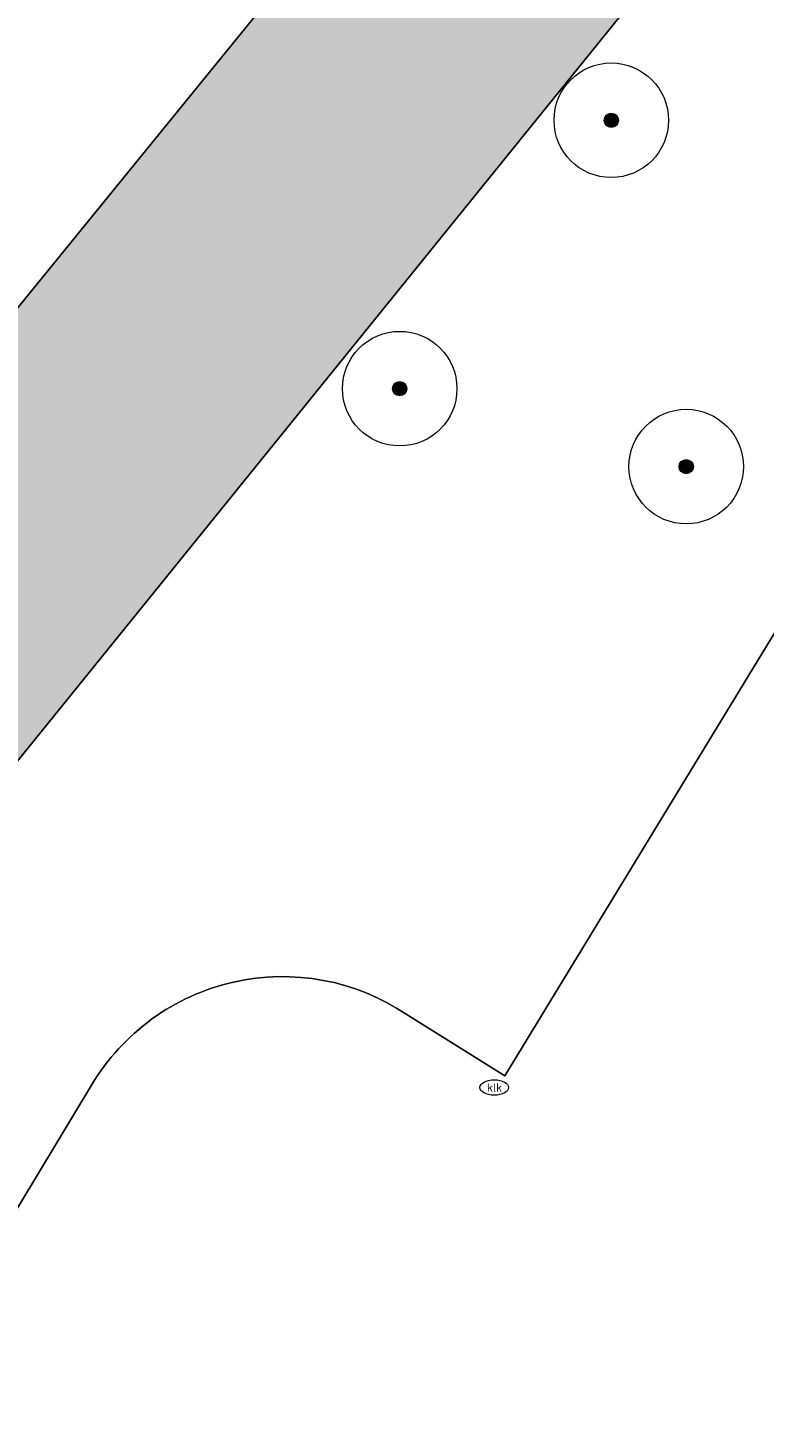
# Model space of a CAD drawing. Header units: metres. Extents: x 125349 to 128236, y 501602 to 503797.
# Tile 402 of 656: x 127166 to 127179, y 502178 to 502202. Entities that reach past the tile are written whole.
import ezdxf
from ezdxf.enums import TextEntityAlignment as Align

# ---------------------------------------------------------------- set-up
doc = ezdxf.new("R2010")
doc.units = ezdxf.units.M
doc.layers.get('0').update_dxf_attribs({"linetype": 'CONTINUOUS'})
for name, color, linetype, lineweight in [('B-WE-GR-BOOM-S-500', 90, 'CONTINUOUS', 18), ('B-WE-IE-MEUBILAIR-S', 7, 'CONTINUOUS', 18), ('B-WE-OG-TERREIN_BEGROEID-GV', 7, 'CONTINUOUS', 18), ('B-WE-OG-WATER-GV', 130, 'CONTINUOUS', 18), ('B-WE-VH-OPENVERHARDING_BETONSTRAATSTEEN-GV', 90, 'CONTINUOUS', 18)]:
    doc.layers.add(name, color=color, linetype=linetype, lineweight=lineweight)
doc.layers.add('B-WE-OG-WATER-V', color=7, linetype='CONTINUOUS', lineweight=18, true_color=0xbee8ff)
doc.styles.add('NLCS-ISO', font='NLCS-ISO.ttf')

# ---------------------------------------------------------------- blocks, each defined once
blk = doc.blocks.new('SIE-MEUBILAIR_PUT_KOLK-SO')
blk.add_ellipse((0, 0), major_axis=(1.25, 0), ratio=0.54)
at = {"style": 'NLCS-ISO'}
blk.add_text('klk', height=0.75, dxfattribs=at).set_placement((0.03, 0), align=Align.MIDDLE_CENTER)
blk = doc.blocks.new('SGR-BOOM_01-SO')
at = {"linetype": 'ByBlock', "lineweight": 18}
h = blk.add_hatch(color=0, dxfattribs=at)
h.dxf.hatch_style = 1
edge = h.paths.add_edge_path()
edge.add_arc((0, 0), 0.25, 0, 360)
at = {"color": 0, "linetype": 'ByBlock', "lineweight": 18}
for radius in [2, 0.25]:
    blk.add_circle((0, 0), radius, dxfattribs=at)

msp = doc.modelspace()

# ---------------------------------------------------------------- hatches: boundary and pattern name
at = {"layer": 'B-WE-OG-WATER-V'}
h = msp.add_hatch(color=256, dxfattribs=at)
edge = h.paths.add_edge_path()
edge.add_line((127191.545, 502221.807), (127210.939, 502246.276))
edge.add_line((127210.939, 502246.276), (127213.232, 502246.985))
edge.add_line((127213.232, 502246.985), (127215.506, 502250.665))
edge.add_line((127215.506, 502250.665), (127214.148, 502251.511))
edge.add_line((127214.148, 502251.511), (127214.147, 502252.13))
edge.add_line((127214.147, 502252.13), (127215.253, 502253.522))
edge.add_line((127215.253, 502253.522), (127214.006, 502254.432))
edge.add_line((127214.006, 502254.432), (127213.075, 502255.111))
edge.add_arc((127212.938, 502254.299), 0.824, 80.4311, 147.0307)
edge.add_line((127212.247, 502254.747), (127209.393, 502251.905))
edge.add_line((127209.393, 502251.905), (127204.161, 502245.463))
edge.add_line((127204.161, 502245.463), (127182.632, 502218.234))
edge.add_line((127182.632, 502218.234), (127157.624, 502187.525))
edge.add_line((127157.624, 502187.525), (127146.256, 502172.651))
edge.add_line((127146.256, 502172.651), (127135.975, 502158.146))
edge.add_arc((127137.71, 502157.436), 1.874, 157.7433, 195.0922)
edge.add_arc((127137.891, 502157.532), 2.075, 196.3584, 225.4749)
edge.add_arc((127138.853, 502159.147), 3.926, 232.0014, 240.672)
edge.add_arc((127138.998, 502159.368), 4.19, 240.4201, 255.1447)
edge.add_arc((127138.818, 502157.369), 2.238, 246.4475, 283.0085)
edge.add_arc((127138.835, 502157.367), 2.232, 282.5968, 322.1302)
edge.add_line((127140.597, 502155.997), (127142.878, 502159.533))
edge.add_line((127142.878, 502159.533), (127156.39, 502178.033))
edge.add_line((127156.39, 502178.033), (127181.388, 502208.91))
edge.add_arc((127192.36, 502199.86), 14.223, 129.4585, 140.4821, ccw=False)
edge.add_arc((127192.445, 502199.726), 14.381, 119.8299, 129.3819, ccw=False)
edge.add_arc((127186.42, 502208.364), 3.999, 83.3037, 106.3782, ccw=False)
edge.add_arc((127185.87, 502214.764), 2.632, 292.6967, 331.0709)
edge.add_arc((127186.39, 502214.18), 1.913, 338.8735, 389.8384)
edge.add_arc((127209.344, 502216.12), 21.318, 179.2339, 182.6563, ccw=False)
edge.add_arc((127192.395, 502215.852), 4.402, 149.048, 172.7811, ccw=False)
edge.add_line((127188.62, 502218.116), (127189.149, 502218.783))
edge.add_line((127189.149, 502218.783), (127191.545, 502221.807))

# ---------------------------------------------------------------- linework, layer by layer
at = {"layer": 'B-WE-OG-TERREIN_BEGROEID-GV', "flags": 128}
for points in [[(127135.975, 502158.146), (127146.256, 502172.651), (127157.624, 502187.525), (127182.632, 502218.234), (127204.161, 502245.463), (127209.393, 502251.905), (127212.247, 502254.747)], [(127172.342, 502184.929), (127174.071, 502183.85), (127179.667, 502193.033), (127180.905, 502192.268), (127192.14, 502210.793), (127192.206, 502210.9), (127188.174, 502213.491)], [(127181.388, 502208.91), (127156.39, 502178.033), (127142.878, 502159.533), (127140.597, 502155.997)], [(127107.257, 502077.928), (127105.744, 502078.725), (127117.936, 502098.848), (127120.309, 502102.812), (127119.149, 502107.334), (127126.25, 502119.266), (127127.654, 502118.458), (127137.095, 502134.115), (127137.14, 502134.188), (127137.056, 502134.237), (127149.987, 502155.716), (127157.814, 502168.704), (127158.441, 502169.743), (127166.848, 502183.689)]]:
    msp.add_lwpolyline(points, dxfattribs=at)
at = {"layer": 'B-WE-OG-TERREIN_BEGROEID-GV'}
msp.add_lwpolyline([(127166.848, 502183.689, -0.429188), (127172.342, 502184.929)], format="xyb", dxfattribs=at)
at = {"layer": 'B-WE-OG-WATER-GV', "flags": 128}
for points in [[(127212.247, 502254.747), (127209.393, 502251.905), (127204.161, 502245.463), (127182.632, 502218.234), (127157.624, 502187.525), (127146.256, 502172.651), (127135.975, 502158.146)], [(127140.597, 502155.997), (127142.878, 502159.533), (127156.39, 502178.033), (127181.388, 502208.91)]]:
    msp.add_lwpolyline(points, dxfattribs=at)
at = {"layer": 'B-WE-VH-OPENVERHARDING_BETONSTRAATSTEEN-GV', "flags": 128}
for points in [[(127180.334, 502183.262), (127181.523, 502185.233), (127181.659, 502185.157), (127181.936, 502185.614), (127194.251, 502205.952), (127193.719, 502206.266), (127195.309, 502208.879), (127194.684, 502209.257), (127193.626, 502207.494), (127191.504, 502208.767), (127192.561, 502210.539), (127192.304, 502210.694), (127192.14, 502210.793), (127180.905, 502192.268), (127179.667, 502193.033), (127174.071, 502183.85), (127172.342, 502184.929)], [(127166.848, 502183.689), (127158.441, 502169.743), (127167.594, 502164.119)]]:
    msp.add_lwpolyline(points, dxfattribs=at)
at = {"layer": 'B-WE-VH-OPENVERHARDING_BETONSTRAATSTEEN-GV'}
msp.add_lwpolyline([(127172.342, 502184.929, 0.429188), (127166.848, 502183.689)], format="xyb", dxfattribs=at)

# ---------------------------------------------------------------- block references
at = {"layer": 'B-WE-GR-BOOM-S-500', "xscale": 0.5, "yscale": 0.5, "zscale": 0.5}
for p in [(127175.928, 502200.533), (127172.232, 502195.848), (127177.237, 502194.487)]:
    msp.add_blockref('SGR-BOOM_01-SO', p, dxfattribs=at)
at = {"layer": 'B-WE-IE-MEUBILAIR-S', "xscale": 0.2, "yscale": 0.2, "zscale": 0.2}
msp.add_blockref('SIE-MEUBILAIR_PUT_KOLK-SO', (127173.883, 502183.647), dxfattribs=at)

doc.saveas('drawing.dxf')
